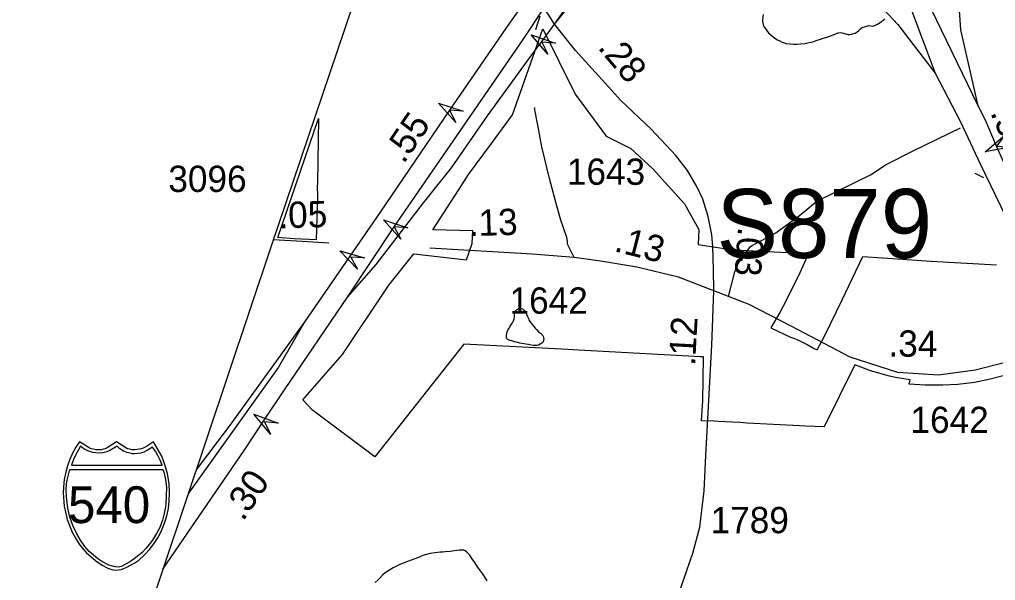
# Model space of a CAD drawing. Extents: x 2001466 to 2224147, y 644118 to 847247.
# Drawn here: x 2051294 to 2055930, y 775216 to 777882 of the extents above; entities that cross this region are included whole.
import ezdxf

# ---------------------------------------------------------------- set-up
doc = ezdxf.new("R2010")
doc.units = 0
for name, color, linetype in [('Exist Boundary Political City Limit New', 7, 'Continuous'), ('Exist Boundary Political CountyLine', 7, 'Continuous'), ('Exist Hydrographic Misc Water Feature', 7, 'Continuous'), ('Exist Road Non-System Type 51', 7, 'Continuous'), ('Exist Road Primary Interstate Divided Center Attributed', 7, 'Continuous'), ('Exist Road Primary Interstate Mileage Hundredths English Label', 7, 'Continuous'), ('Exist Road Primary Interstate Ramp 1 Lane Attributed', 7, 'Continuous'), ('Exist Road Primary Interstate Shield CELL', 7, 'Continuous'), ('Exist Road Primary Interstate Shield Number Label', 7, 'Continuous'), ('Exist Road Primary Interstate Structure Cantilever Sign Attributed CELL', 7, 'Continuous'), ('Exist Road Primary Interstate Structure Ovrhead Sign Attributed CELL', 7, 'Continuous'), ('Exist Road Primary Interstate Structure Ovrhead Sign Number Label', 7, 'Continuous'), ('Exist Road Secondary Mileage Hundredths English Label', 7, 'Continuous'), ('Exist Road Secondary Structure Standard Bridge CELL', 7, 'Continuous'), ('Exist Road Secondary Type 51 Attributed', 7, 'Continuous'), ('Exist Road Secondary Type 51 Divided Attributed', 7, 'Continuous'), ('Exist Road Secondary Type 51 Number Label', 7, 'Continuous'), ('Map Preparation Boundary City Limit Buffer Line', 7, 'Continuous')]:
    doc.layers.add(name, color=color, linetype=linetype)

msp = doc.modelspace()

# ---------------------------------------------------------------- linework, layer by layer
at = {"layer": 'Exist Boundary Political City Limit New'}
for points in [[(2055973, 776189.9), (2055892.1, 776169), (2055830.6, 776157.2), (2055750.5, 776146.9), (2055679.1, 776143.6), (2055595.6, 776144), (2055520.4, 776148.9), (2055524.5, 776169.6), (2055485.1, 776175.8), (2055455.5, 776180.8), (2055426.8, 776187.5), (2055376.1, 776200.4), (2055336.5, 776212.2), (2055261.1, 776240.1), (2055116.9, 775945.3), (2055028, 775949.6), (2055000, 775950.4), (2054750.2, 775964.2), (2054716.1, 775966.1), (2054613, 775971.4), (2054593.4, 775972.4), (2054533.4, 775973.8), (2054539.1, 776069.4), (2054543.5, 776278.7), (2054528.5, 776279.4), (2053921.6, 776312), (2053899.5, 776313.2), (2053403.9, 776339.8), (2052981.9, 775804), (2052686.5, 776024.7), (2052639.2, 776075.1), (2052828.9, 776290.1), (2053048.4, 776619.2), (2053167.1, 776769.2), (2053417.4, 776739.3), (2053443.6, 776818.1), (2053447.1, 776878.1), (2053256.9, 776883.3), (2053379, 777071.9), (2053427.2, 777146.1), (2053535.6, 777292.8), (2053635.4, 777429.8), (2053779.1, 777838.6), (2053933.9, 777527.9), (2054023.2, 777406.1), (2054080.2, 777328.5), (2054198.2, 777269.4), (2054302.6, 777173), (2054374.8, 777092.3), (2054452.5, 777005.4), (2054521.4, 776883.4), (2054517.9, 776813.4), (2054682.8, 776787.6), (2055042.4, 776770.1)], [(2052709.2, 777046.1), (2052703.9, 776835.1), (2052598.9, 776840.2), (2052520.4, 776845.8), (2052714.8, 777411.3), (2052709.1, 777106), (2052707.2, 777088), (2052709.2, 777046.1)], [(2055042.4, 776770.1), (2055000, 776678.8), (2054936.9, 776549.6), (2054905.5, 776489.2), (2054862.9, 776416.3), (2054956.2, 776372.1), (2054970.8, 776367.2), (2054988.6, 776361.4), (2055036, 776336.9), (2055065.8, 776320.6), (2055082.1, 776312.1), (2055119.2, 776380.3), (2055202.1, 776549.1), (2055300.5, 776755.1), (2055487.1, 776743.2), (2055624, 776733.6), (2055934.6, 776715.9)]]:
    msp.add_lwpolyline(points, dxfattribs=at)
at = {"layer": 'Exist Boundary Political CountyLine'}
msp.add_lwpolyline([(2050439.2, 770682), (2052490.3, 776806.1), (2053255.4, 779070)], dxfattribs=at)
at = {"layer": 'Exist Hydrographic Misc Water Feature'}
for points in [[(2054825.7, 777906.3), (2054823.9, 777880.3), (2054823.9, 777872.6), (2054826.3, 777858.4), (2054831.8, 777846.6), (2054840.1, 777834.4), (2054846, 777826.6), (2054852.4, 777818.4), (2054863.8, 777808.5), (2054881.9, 777794.4), (2054894.2, 777786.4), (2054905.9, 777780.6), (2054915.9, 777774.7), (2054936.2, 777768.7), (2054954.3, 777766.8), (2054970.1, 777764.8), (2054986.3, 777764.8), (2055003.9, 777767), (2055024.2, 777768.8), (2055044.1, 777773.1), (2055062.1, 777776.8), (2055078.1, 777782.9), (2055098.2, 777788.8), (2055111.9, 777793.2), (2055128.4, 777798.8), (2055142.1, 777803.2), (2055163.8, 777811.3), (2055182.3, 777819), (2055194, 777820.9), (2055201.8, 777819.3), (2055212.2, 777815.3), (2055230.3, 777810.9), (2055236.2, 777811.3), (2055245.8, 777813), (2055263.9, 777817.2), (2055272.1, 777823.2), (2055279.9, 777829.3), (2055288.1, 777837.4), (2055296.3, 777845.1), (2055312.3, 777849.2), (2055328.1, 777853.3), (2055347.8, 777851.5), (2055360.1, 777855.3), (2055372.2, 777861.6), (2055387.9, 777873.4), (2055404.1, 777885.6)], [(2053725.2, 776438.4), (2053728.9, 776432.6), (2053736.9, 776422.4), (2053742.8, 776414.6), (2053749, 776408.4), (2053758.8, 776398.4), (2053769.1, 776390.8), (2053774.8, 776384.6), (2053779.3, 776380.7), (2053781.2, 776376.8), (2053783, 776370.4), (2053785.3, 776362.8), (2053782.8, 776358.7), (2053781, 776350.4), (2053775, 776344.5), (2053767.2, 776338.7), (2053758.8, 776334.7), (2053750.8, 776332.7), (2053743.2, 776332.6), (2053735.2, 776332.6), (2053724.8, 776334.6), (2053711.2, 776336.7), (2053701, 776338.6), (2053689.3, 776340.4), (2053671.3, 776344.4), (2053661, 776346.3), (2053653.2, 776348.3), (2053645, 776350.4), (2053632.9, 776354.2), (2053625.1, 776356.2), (2053619.2, 776358.4), (2053613.2, 776360.5), (2053609.1, 776366.4), (2053607.1, 776370.3), (2053607.1, 776380.5), (2053608.7, 776390.3), (2053611, 776398.1), (2053614.9, 776408.5), (2053620.8, 776416.5), (2053625.1, 776424.4), (2053631.1, 776434.4), (2053635, 776440.3), (2053640.9, 776450.4), (2053643, 776460.2), (2053644.8, 776468.5), (2053645, 776474.5), (2053644.6, 776480.3), (2053646.9, 776486.4), (2053647.1, 776492.5), (2053648.5, 776496.3), (2053652.6, 776500.5), (2053656.7, 776504.4), (2053668.8, 776508.2), (2053677, 776508.6), (2053682.5, 776506.6), (2053686.8, 776504.2), (2053690.9, 776500.4), (2053696.7, 776494.7), (2053698.5, 776488.3), (2053702.8, 776482.4), (2053706.7, 776470.4), (2053711, 776460.4), (2053712.9, 776454.5), (2053718.8, 776446.7), (2053725.2, 776438.4)], [(2053515.2, 775214.3), (2053503.3, 775234.4), (2053493.3, 775248.1), (2053475, 775274.3), (2053465.2, 775288.4), (2053453.1, 775306), (2053443.2, 775320.1), (2053433.2, 775336.3), (2053421.1, 775348.2), (2053417, 775352.1), (2053411, 775356.3), (2053405.1, 775360), (2053395, 775359.9), (2053384.8, 775360.2), (2053370.9, 775357.9), (2053359, 775356), (2053339.1, 775353.8), (2053316.7, 775351.9), (2053305, 775350), (2053292.9, 775349.8), (2053268.9, 775347.8), (2053244.7, 775343.7), (2053227.1, 775339.9), (2053209.1, 775333.7), (2053194.9, 775327.8), (2053177.1, 775319.5), (2053159, 775313.7), (2053141, 775307.5), (2053121.1, 775299.6), (2053101.4, 775291.6), (2053085.2, 775283.6), (2053069.4, 775275.4), (2053056.9, 775267.5), (2053043.4, 775259.5), (2053031.5, 775251.5), (2053019, 775241.2), (2053005.2, 775227.1), (2052997, 775219.4), (2052983.3, 775205.3)]]:
    msp.add_lwpolyline(points, dxfattribs=at)
at = {"layer": 'Exist Road Non-System Type 51'}
for p, q in [((2053740.1, 777464.1), (2053740.6, 777461.3)), ((2055538.8, 777258.7), (2055763.8, 777367.5)), ((2055407.5, 777191.2), (2055538.8, 777258.7)), ((2055832.3, 777151.3), (2055872.6, 777131.1)), ((2054661.7, 776566), (2054691.4, 776682.4))]:
    msp.add_line(p, q, dxfattribs=at)
for points in [[(2054766.6, 776803), (2054773.7, 776808.3), (2054886.2, 776868.4), (2054998.7, 776951), (2055081.2, 777018.5), (2055340, 777146.1), (2055407.5, 777191.2)], [(2054691.4, 776682.4), (2054707.4, 776722.5), (2054766.6, 776803)]]:
    msp.add_lwpolyline(points, dxfattribs=at)
at = {"layer": 'Exist Road Primary Interstate Divided Center Attributed'}
for points in [[(2053734.1, 778026.5), (2053602.2, 777838.3), (2053335.9, 777450.7), (2053007, 776966.3), (2052650, 776446.2), (2052524.4, 776230.4), (2052350.9, 775984.9), (2052096.7, 775630.9)], [(2052851.4, 776562.7), (2053074.4, 776896.3), (2053687.2, 777787.9), (2053786.7, 777938)], [(2051975.5, 775268.9), (2052361.1, 775834.2), (2052458.7, 775982), (2052553.3, 776121.4), (2052851.4, 776562.7)], [(2052650, 776446.2), (2052290, 775949), (2052133.7, 775741.3)]]:
    msp.add_lwpolyline(points, dxfattribs=at)
at = {"layer": 'Exist Road Primary Interstate Ramp 1 Lane Attributed'}
for points in [[(2055847.3, 777472.3), (2055764.8, 777832.7), (2055748.2, 778088.7), (2055772, 778332.9), (2055815.1, 778531.5), (2055920.3, 778894.5), (2056063.2, 779406.4), (2056155.9, 779690.5), (2056271.3, 779849), (2056359.9, 779985.1), (2056516.4, 780114.4), (2056693.5, 780237), (2056758.7, 780263.1), (2056890.2, 780316.9)], [(2053835.9, 777859.6), (2053981.3, 778067.6), (2054073.8, 778203.9), (2054341.6, 778592.1), (2054461.7, 778749.2), (2054559.1, 778874.2)], [(2053835.9, 777859.6), (2054006.7, 778072), (2054153.3, 778215.4), (2054310.6, 778309), (2054473.2, 778366.4), (2054635.8, 778380.7), (2054791.5, 778371.2), (2054925.4, 778318.5), (2055140.7, 778196.4)], [(2055140.7, 778196.4), (2055245.8, 778096), (2055465.9, 777859), (2055643.5, 777627.9)], [(2052851.4, 776562.7), (2052988.4, 776717.1), (2053212.3, 777011.6), (2053346.2, 777177.9), (2053517.3, 777425.2), (2053727.4, 777714.1), (2053799, 777808.8), (2053835.9, 777859.6)]]:
    msp.add_lwpolyline(points, dxfattribs=at)
at = {"layer": 'Exist Road Primary Interstate Shield CELL'}
for points in [[(2051755, 775264.6), (2051764.4, 775265.5), (2051777.2, 775268), (2051789.6, 775272), (2051803.7, 775278.3), (2051824.5, 775289.8), (2051841.3, 775299.6), (2051860.6, 775312.6), (2051886.7, 775336.3), (2051912.8, 775363.8), (2051935.8, 775394.8), (2051954, 775423.8), (2051970.1, 775457), (2051983.5, 775487.9), (2051994.2, 775523.2), (2052001.3, 775557.5), (2052004.8, 775593.1), (2052007.2, 775632.7), (2052004.5, 775677.3), (2051996.8, 775722.8), (2051989.5, 775751.2), (2051978.5, 775785.1), (2051969.5, 775806.8), (2051948.6, 775845.2), (2051929.9, 775874.8), (2051902.7, 775855.7), (2051884.9, 775846.2), (2051874.1, 775841.3), (2051862.9, 775839.2), (2051842.4, 775836.7), (2051829.5, 775837.3), (2051817.6, 775840), (2051807.5, 775842.2), (2051799.2, 775846.2), (2051755, 775874.8), (2051710.7, 775846.2), (2051701.4, 775842), (2051691.9, 775840), (2051682.8, 775837.4), (2051667.6, 775836.7), (2051656.1, 775837.1), (2051644.2, 775839.2), (2051634.8, 775841.1), (2051624.3, 775846.2), (2051579.2, 775874.8), (2051561.5, 775849.1), (2051547, 775823.7), (2051531.6, 775787.8), (2051522.1, 775760), (2051515.3, 775737.1), (2051506.9, 775695.1), (2051502.6, 775658.6), (2051501.9, 775632.7), (2051506.6, 775568.2), (2051513.6, 775533.8), (2051520.9, 775506.1), (2051544.7, 775446), (2051562.7, 775412.4), (2051578.1, 775388.2), (2051599.7, 775361.1), (2051611.4, 775348.1), (2051656.2, 775308.9), (2051686.1, 775288.5), (2051710, 775275.6), (2051721.2, 775271.3), (2051738.8, 775266.4)], [(2051584.5, 775854.1), (2051573.6, 775837.2), (2051560.9, 775814.3), (2051550.7, 775790.6), (2051540.4, 775764.5), (2051971.9, 775764.3), (2051961.9, 775786.8), (2051951.1, 775809.3), (2051939.9, 775829.8), (2051926.2, 775849.8), (2051902, 775834.5), (2051884.3, 775826.2), (2051870.2, 775821.3), (2051858.2, 775818.6), (2051839.6, 775817.1), (2051831.3, 775817.6), (2051805.3, 775823.5), (2051787.8, 775830.7), (2051771.1, 775841.8), (2051757.6, 775854.5), (2051723.4, 775833.8), (2051708.2, 775827.2), (2051690.7, 775822.7), (2051671.7, 775820.3), (2051642.2, 775823.5), (2051619.2, 775831.4), (2051599.3, 775841.8)], [(2051974.5, 775743), (2051979.1, 775730.9), (2051985.5, 775703.8), (2051988.8, 775683), (2051992.2, 775659), (2051991, 775617.8), (2051989.1, 775575.3), (2051985.1, 775550), (2051979.9, 775527.1), (2051972.7, 775501.6), (2051961.2, 775467.8), (2051945.3, 775439.2), (2051925.4, 775407.3), (2051904, 775379.5), (2051894.6, 775367.9), (2051876.9, 775349.2), (2051844.7, 775323.4), (2051821.2, 775305.8), (2051793, 775289.2), (2051778.7, 775282.8), (2051762, 775279.3), (2051748.3, 775280.3), (2051731.7, 775284.7), (2051718.2, 775288.4), (2051688.8, 775304.3), (2051665, 775320.2), (2051625.2, 775352.8), (2051603.7, 775377.9), (2051583.7, 775407.3), (2051565.8, 775437.4), (2051546.7, 775477.1), (2051533.3, 775517), (2051523.5, 775560.1), (2051516.9, 775612.7), (2051516.2, 775644.8), (2051518.1, 775675.6), (2051521.1, 775691.8), (2051525, 775711.9), (2051532.8, 775742.8)]]:
    msp.add_lwpolyline(points, close=True, dxfattribs=at)
at = {"layer": 'Exist Road Primary Interstate Structure Cantilever Sign Attributed CELL'}
for points in [[(2053366.1, 777393.1), (2053284.9, 777484.1), (2053400.7, 777445.9), (2053335.9, 777450.7)], [(2052900, 776695.6), (2052815.3, 776783.2), (2052932.5, 776749.7), (2052867.5, 776751.9)], [(2052485.6, 775911.7), (2052407.9, 776005.7), (2052522.2, 775963.1), (2052457.6, 775970.4)]]:
    msp.add_lwpolyline(points, close=True, dxfattribs=at)
at = {"layer": 'Exist Road Primary Interstate Structure Ovrhead Sign Attributed CELL'}
for points in [[(2053804.3, 777717), (2053724.7, 777809.3), (2053839.8, 777769.2), (2053775.1, 777775)], [(2056000.2, 777274.9), (2055880.1, 777253.9), (2055973.6, 777332.1), (2055935.4, 777279.6)], [(2053104.8, 776838.8), (2053023.3, 776929.6), (2053139.2, 776891.7), (2053074.4, 776896.3)]]:
    msp.add_lwpolyline(points, close=True, dxfattribs=at)
at = {"layer": 'Exist Road Secondary Structure Standard Bridge CELL'}
msp.add_line((2053765.5, 777899), (2053745, 777833.1), dxfattribs=at)
at = {"layer": 'Exist Road Secondary Type 51 Attributed'}
for points in [[(2053835.9, 777859.6), (2053786.7, 777938)], [(2054592.5, 776593.3), (2054590.1, 776693.1), (2054586.9, 776802.6), (2054582.8, 776859), (2054565.1, 776946), (2054539.4, 777028.1), (2054513.6, 777086.1), (2054467, 777165), (2054412.2, 777235.9), (2054293.8, 777361.2), (2054150.3, 777497.6), (2054061.8, 777595.7), (2053935, 777734.5), (2053835.9, 777859.6)], [(2053928.6, 776751.1), (2053896.4, 776814.8), (2053896.4, 776829.4), (2053893.7, 776846.7), (2053865.2, 776929.2), (2053848.5, 776989.6), (2053811.3, 777126.3), (2053774.4, 777277.1), (2053755.4, 777380.4), (2053740.6, 777461.3)], [(2052500.5, 776836.4), (2052637.1, 776828.3), (2052764.1, 776821.3)], [(2053928.6, 776751.1), (2053729, 776767.2), (2053243.7, 776795.3)], [(2054592.5, 776593.3), (2054424.3, 776657.7), (2054226.3, 776704.4), (2054065.4, 776731.8), (2053928.6, 776751.1)], [(2054744.6, 771160.8), (2054704.3, 771431.4), (2054624.7, 772008), (2054559.9, 772322.2), (2054505.8, 772493.2), (2054437.7, 772673.5), (2054244.8, 773099.9), (2054154.7, 773304.5), (2054117.7, 773410.8), (2054098.4, 773536.4), (2054111.3, 773716.8), (2054134.6, 774187.1), (2054164.4, 774439.9), (2054212.7, 774610.7), (2054281.9, 774787.8), (2054408.2, 775103.5), (2054491.9, 775345.1), (2054524.9, 775469.1), (2054545.8, 775641.4), (2054553.9, 775810.5), (2054582, 776334), (2054592.5, 776593.3)], [(2056265.3, 776344.9), (2056095.7, 776282.4), (2055833.4, 776214.8), (2055659.6, 776192.2), (2055465.6, 776205.1), (2055240.3, 776277.6), (2054958.6, 776424.2), (2054759.9, 776527.2), (2054592.5, 776593.3)]]:
    msp.add_lwpolyline(points, dxfattribs=at)
at = {"layer": 'Exist Road Secondary Type 51 Divided Attributed'}
for points in [[(2055847.3, 777472.3), (2055623.8, 777933.2), (2055497, 778261.1), (2055461.1, 778376), (2055401.3, 778569.8), (2055340.1, 778811.8), (2055297.8, 778989.2), (2055271.6, 779148.4), (2055229.2, 779404.4)], [(2055181.2, 779106.8), (2055215.2, 778944.8), (2055257, 778780.1), (2055317, 778547.6), (2055366.7, 778388.2), (2055408.4, 778247.1), (2055518.1, 777959.7), (2055643.5, 777627.9)], [(2055643.5, 777627.9), (2055763.6, 777395.3), (2055857.6, 777196.8), (2056076.9, 776741.1), (2056265.3, 776344.9)], [(2056346.6, 776372), (2056164.4, 776770), (2055935.4, 777279.6), (2055882.1, 777404.3), (2055847.3, 777472.3)]]:
    msp.add_lwpolyline(points, dxfattribs=at)
at = {"layer": 'Map Preparation Boundary City Limit Buffer Line'}
for points in [[(2055973, 776189.9), (2055892.1, 776169), (2055830.6, 776157.2), (2055750.5, 776146.9), (2055679.1, 776143.6), (2055595.6, 776144), (2055520.4, 776148.9), (2055524.5, 776169.6), (2055485.1, 776175.8), (2055455.5, 776180.8), (2055426.8, 776187.5), (2055376.1, 776200.4), (2055336.5, 776212.2), (2055261.1, 776240.1), (2055116.9, 775945.3), (2055028, 775949.6), (2055000, 775950.4), (2054750.2, 775964.2), (2054716.1, 775966.1), (2054613, 775971.4), (2054593.4, 775972.4), (2054533.4, 775973.8), (2054539.1, 776069.4), (2054543.5, 776278.7), (2054528.5, 776279.4), (2053921.6, 776312), (2053899.5, 776313.2), (2053403.9, 776339.8), (2052981.9, 775804), (2052686.5, 776024.7), (2052639.2, 776075.1), (2052828.9, 776290.1), (2053048.4, 776619.2), (2053167.1, 776769.2), (2053417.4, 776739.3), (2053443.6, 776818.1), (2053447.1, 776878.1), (2053256.9, 776883.3), (2053379, 777071.9), (2053427.2, 777146.1), (2053535.6, 777292.8), (2053635.4, 777429.8), (2053779.1, 777838.6), (2053933.9, 777527.9), (2054023.2, 777406.1), (2054080.2, 777328.5), (2054198.2, 777269.4), (2054302.6, 777173), (2054374.8, 777092.3), (2054452.5, 777005.4), (2054521.4, 776883.4), (2054517.9, 776813.4), (2054682.8, 776787.6), (2055042.4, 776770.1)], [(2052709.2, 777046.1), (2052703.9, 776835.1), (2052598.9, 776840.2), (2052520.4, 776845.8), (2052714.8, 777411.3), (2052709.1, 777106), (2052707.2, 777088), (2052709.2, 777046.1)], [(2055042.4, 776770.1), (2055000, 776678.8), (2054936.9, 776549.6), (2054905.5, 776489.2), (2054862.9, 776416.3), (2054956.2, 776372.1), (2054970.8, 776367.2), (2054988.6, 776361.4), (2055036, 776336.9), (2055065.8, 776320.6), (2055082.1, 776312.1), (2055119.2, 776380.3), (2055202.1, 776549.1), (2055300.5, 776755.1), (2055487.1, 776743.2), (2055624, 776733.6), (2055934.6, 776715.9)]]:
    msp.add_lwpolyline(points, dxfattribs=at)

# ---------------------------------------------------------------- texts
at = {"layer": 'Exist Road Primary Interstate Mileage Hundredths English Label'}
for s, rotation, p in [('.55', 55.7709, (2053119.1, 777192.3)), ('.30', 55.6997, (2052355.7, 775493.6))]:
    msp.add_text(s, height=125, rotation=rotation, dxfattribs=at).set_placement(p)
at = {"layer": 'Exist Road Primary Interstate Shield Number Label'}
msp.add_text('540', height=175, dxfattribs=at).set_placement((2051524.4, 775488.4))
at = {"layer": 'Exist Road Primary Interstate Structure Ovrhead Sign Number Label'}
msp.add_text('S879', height=328.08, dxfattribs=at).set_placement((2054604.5, 776748.8))
at = {"layer": 'Exist Road Secondary Mileage Hundredths English Label'}
for s, rotation, p in [('.28', 310.0987, (2054037, 777747.6)), ('.54', 292.8531, (2055903.9, 777440.3)), ('.05', 1.6242, (2052525.3, 776889.3)), ('.13', 1.6242, (2053429.4, 776852.4)), ('.13', 345.6617, (2054114.2, 776782.1)), ('.03', 265.7748, (2054707.6, 776898.6)), ('.12', 86.92, (2054502.8, 776234.6)), ('.34', 359.4714, (2055420.9, 776280.3))]:
    msp.add_text(s, height=125, rotation=rotation, dxfattribs=at).set_placement(p)
at = {"layer": 'Exist Road Secondary Type 51 Number Label'}
for s, p in [('1643', (2053893.9, 777096.5)), ('3096', (2052000.9, 777062.6)), ('1642', (2053621.6, 776483.9)), ('1642', (2055525.9, 775916.8)), ('1789', (2054576.8, 775440.2))]:
    msp.add_text(s, height=125, dxfattribs=at).set_placement(p)

doc.saveas('drawing.dxf')
